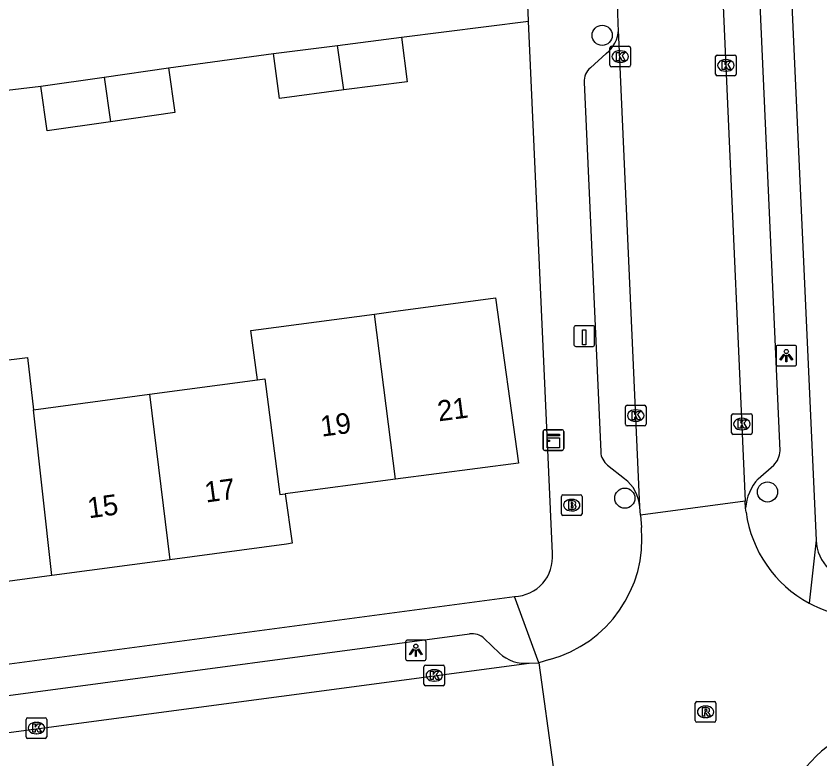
# Model space of a CAD drawing. Extents: x 163427 to 164190, y 380331 to 381641.
# Drawn here: x 163563.29 to 163602.34, y 381099.27 to 381135.4 of the extents above; entities that cross this region are included whole.
import ezdxf

# ---------------------------------------------------------------- set-up
doc = ezdxf.new("R2010")
doc.units = 0
for name, color, linetype in [('IMGEO_Boom', 7, 'Continuous'), ('IMGEO_Brandkraan', 7, 'Continuous'), ('IMGEO_Kast', 7, 'Continuous'), ('IMGEO_Kolk', 7, 'Continuous'), ('IMGEO_Laadpaal', 7, 'Continuous'), ('IMGEO_Lichtpunt', 7, 'Continuous'), ('IMGEO_Pand', 7, 'Continuous'), ('IMGEO_Pand_nummerreeks', 7, 'Continuous'), ('IMGEO_Rijbaan_lokaal_open', 7, 'Continuous'), ('IMGEO_Rioolput', 7, 'Continuous'), ('IMGEO_Voetpad_open', 7, 'Continuous')]:
    doc.layers.add(name, color=color, linetype=linetype)

msp = doc.modelspace()

# ---------------------------------------------------------------- linework, layer by layer
at = {"layer": 'IMGEO_Boom'}
for centre in [(163591.761, 381134.458), (163599.793, 381112.255), (163592.862, 381111.953)]:
    msp.add_circle(centre, 0.489, dxfattribs=at)
at = {"layer": 'IMGEO_Brandkraan'}
for p, q in [((163589.78, 381111.189), (163589.78, 381112.041)), ((163589.855, 381112.115), (163590.707, 381112.115)), ((163590.268, 381111.895), (163590.293, 381111.895)), ((163590.781, 381112.041), (163590.781, 381111.189)), ((163590.707, 381111.115), (163589.855, 381111.115)), ((163590.291, 381111.335), (163590.266, 381111.335))]:
    msp.add_line(p, q, dxfattribs=at)
for points in [[(163589.78, 381111.189), (163589.78, 381112.041)], [(163589.855, 381112.115), (163590.707, 381112.115)], [(163590.128, 381111.815), (163590.128, 381111.415), (163590.341, 381111.415)], [(163590.359, 381111.815), (163590.128, 381111.815)], [(163590.781, 381112.041), (163590.781, 381111.189)], [(163590.307, 381111.734), (163590.253, 381111.734), (163590.253, 381111.658)], [(163590.253, 381111.658), (163590.306, 381111.658)], [(163590.315, 381111.582), (163590.253, 381111.582), (163590.253, 381111.501)], [(163590.253, 381111.501), (163590.315, 381111.501)], [(163590.707, 381111.115), (163589.855, 381111.115)]]:
    msp.add_lwpolyline(points, dxfattribs=at)
for centre, radius, start, end in [((163589.857, 381112.039), 0.0765, 91.552, 178.448), ((163589.857, 381112.039), 0.0765, 91.552, 178.448), ((163590.363, 381111.67), 0.145, 59.4692, 91.5367), ((163590.388, 381111.717), 0.0922, 285.5137, 58.1501), ((163590.705, 381112.039), 0.0765, 1.552, 88.448), ((163590.705, 381112.039), 0.0765, 1.552, 88.448), ((163590.308, 381111.696), 0.0379, 267.8285, 90.9355), ((163590.316, 381111.541), 0.0404, 269.8759, 90.5077), ((163590.347, 381111.666), 0.251, 268.6676, 293.5347), ((163590.393, 381111.525), 0.105, 301.3115, 78.989), ((163589.857, 381111.191), 0.0765, 181.552, 268.448), ((163589.857, 381111.191), 0.0765, 181.552, 268.448), ((163590.705, 381111.191), 0.0765, 271.552, 358.448), ((163590.705, 381111.191), 0.0765, 271.552, 358.448)]:
    msp.add_arc(centre, radius, start, end, dxfattribs=at)
for centre, major_axis, ratio, start_param, end_param in [((163590.267, 381111.615), (-0.387, 0.002), 0.722429, 4.712389, 7.853982), ((163590.292, 381111.615), (-0.39, 0.002), 0.717154, 1.570796, 4.712389)]:
    msp.add_ellipse(centre, major_axis=major_axis, ratio=ratio, start_param=start_param, end_param=end_param, dxfattribs=at)
at = {"layer": 'IMGEO_Kast'}
for p, q in [((163588.892, 381114.351), (163588.892, 381115.192)), ((163588.892, 381115.192), (163588.892, 381114.351)), ((163588.967, 381115.276), (163589.808, 381115.276)), ((163589.808, 381115.276), (163588.967, 381115.276)), ((163589.892, 381115.201), (163589.892, 381114.36)), ((163589.892, 381114.36), (163589.892, 381115.201)), ((163589.817, 381114.276), (163588.976, 381114.276)), ((163588.976, 381114.276), (163589.817, 381114.276))]:
    msp.add_line(p, q, dxfattribs=at)
for points in [[(163589.087, 381115.066), (163589.687, 381115.066), (163589.687, 381114.981), (163589.087, 381114.981), (163589.087, 381115.066)], [(163589.087, 381114.891), (163589.687, 381114.891), (163589.687, 381114.402), (163589.087, 381114.402), (163589.087, 381114.891)]]:
    msp.add_lwpolyline(points, dxfattribs=at)
msp.add_circle((163589.171, 381114.74), 0.0377, dxfattribs=at)
for centre, start, end in [((163588.97, 381115.198), 92.4484, 184.2845), ((163588.97, 381115.198), 92.4484, 184.2845), ((163589.814, 381115.198), 2.4484, 94.2845), ((163589.814, 381115.198), 2.4484, 94.2845), ((163588.97, 381114.354), 182.4484, 274.2845), ((163588.97, 381114.354), 182.4484, 274.2845), ((163589.814, 381114.354), 272.4484, 4.2845), ((163589.814, 381114.354), 272.4484, 4.2845)]:
    msp.add_arc(centre, 0.0779, start, end, dxfattribs=at)
at = {"layer": 'IMGEO_Kolk'}
for p, q in [((163592.136, 381133), (163592.136, 381133.852)), ((163592.211, 381133.926), (163593.063, 381133.926)), ((163592.624, 381133.706), (163592.649, 381133.706)), ((163593.137, 381133.852), (163593.137, 381133)), ((163597.27, 381132.57), (163597.27, 381133.422)), ((163597.345, 381133.496), (163598.197, 381133.496)), ((163597.758, 381133.276), (163597.783, 381133.276)), ((163598.271, 381133.422), (163598.271, 381132.57)), ((163593.063, 381132.926), (163592.211, 381132.926)), ((163592.647, 381133.146), (163592.622, 381133.146)), ((163598.197, 381132.496), (163597.345, 381132.496)), ((163597.781, 381132.716), (163597.756, 381132.716)), ((163592.893, 381115.543), (163592.893, 381116.395)), ((163592.968, 381116.469), (163593.82, 381116.469)), ((163593.381, 381116.249), (163593.406, 381116.249)), ((163593.894, 381116.395), (163593.894, 381115.543)), ((163598.048, 381115.129), (163598.048, 381115.981)), ((163598.123, 381116.055), (163598.975, 381116.055)), ((163598.536, 381115.835), (163598.561, 381115.835)), ((163599.049, 381115.981), (163599.049, 381115.129)), ((163593.82, 381115.469), (163592.968, 381115.469)), ((163593.404, 381115.689), (163593.379, 381115.689)), ((163598.975, 381115.055), (163598.123, 381115.055)), ((163598.559, 381115.275), (163598.534, 381115.275)), ((163583.103, 381102.907), (163583.103, 381103.759)), ((163583.178, 381103.833), (163584.03, 381103.833)), ((163583.591, 381103.613), (163583.616, 381103.613)), ((163584.104, 381103.759), (163584.104, 381102.907)), ((163584.03, 381102.833), (163583.178, 381102.833)), ((163583.614, 381103.053), (163583.589, 381103.053)), ((163563.849, 381101.272), (163564.701, 381101.272)), ((163563.774, 381100.346), (163563.774, 381101.198)), ((163564.262, 381101.052), (163564.287, 381101.052)), ((163564.775, 381101.198), (163564.775, 381100.346)), ((163564.285, 381100.492), (163564.26, 381100.492)), ((163564.701, 381100.272), (163563.849, 381100.272))]:
    msp.add_line(p, q, dxfattribs=at)
for points in [[(163592.136, 381133), (163592.136, 381133.852)], [(163592.211, 381133.926), (163593.063, 381133.926)], [(163593.137, 381133.852), (163593.137, 381133)], [(163592.457, 381133.626), (163592.58, 381133.626), (163592.58, 381133.475), (163592.71, 381133.626), (163592.874, 381133.626), (163592.728, 381133.475), (163592.881, 381133.226), (163592.729, 381133.226), (163592.644, 381133.39), (163592.58, 381133.323), (163592.58, 381133.226), (163592.457, 381133.226), (163592.457, 381133.626)], [(163597.27, 381132.57), (163597.27, 381133.422)], [(163597.345, 381133.496), (163598.197, 381133.496)], [(163598.271, 381133.422), (163598.271, 381132.57)], [(163593.063, 381132.926), (163592.211, 381132.926)], [(163597.591, 381133.196), (163597.714, 381133.196), (163597.714, 381133.045), (163597.844, 381133.196), (163598.008, 381133.196), (163597.862, 381133.045), (163598.015, 381132.796), (163597.863, 381132.796), (163597.778, 381132.96), (163597.714, 381132.893), (163597.714, 381132.796), (163597.591, 381132.796), (163597.591, 381133.196)], [(163598.197, 381132.496), (163597.345, 381132.496)], [(163592.893, 381115.543), (163592.893, 381116.395)], [(163592.968, 381116.469), (163593.82, 381116.469)], [(163593.214, 381116.169), (163593.337, 381116.169), (163593.337, 381116.018), (163593.467, 381116.169), (163593.631, 381116.169), (163593.485, 381116.018), (163593.638, 381115.769), (163593.486, 381115.769), (163593.401, 381115.933), (163593.337, 381115.866), (163593.337, 381115.769), (163593.214, 381115.769), (163593.214, 381116.169)], [(163593.894, 381116.395), (163593.894, 381115.543)], [(163598.048, 381115.129), (163598.048, 381115.981)], [(163598.123, 381116.055), (163598.975, 381116.055)], [(163598.369, 381115.755), (163598.492, 381115.755), (163598.492, 381115.604), (163598.622, 381115.755), (163598.786, 381115.755), (163598.64, 381115.604), (163598.793, 381115.355), (163598.641, 381115.355), (163598.556, 381115.519), (163598.492, 381115.452), (163598.492, 381115.355), (163598.369, 381115.355), (163598.369, 381115.755)], [(163599.049, 381115.981), (163599.049, 381115.129)], [(163593.82, 381115.469), (163592.968, 381115.469)], [(163598.975, 381115.055), (163598.123, 381115.055)], [(163583.103, 381102.907), (163583.103, 381103.759)], [(163583.178, 381103.833), (163584.03, 381103.833)], [(163584.104, 381103.759), (163584.104, 381102.907)], [(163583.424, 381103.533), (163583.547, 381103.533), (163583.547, 381103.382), (163583.677, 381103.533), (163583.841, 381103.533), (163583.695, 381103.382), (163583.848, 381103.133), (163583.696, 381103.133), (163583.611, 381103.297), (163583.547, 381103.23), (163583.547, 381103.133), (163583.424, 381103.133), (163583.424, 381103.533)], [(163584.03, 381102.833), (163583.178, 381102.833)], [(163563.849, 381101.272), (163564.701, 381101.272)], [(163563.774, 381100.346), (163563.774, 381101.198)], [(163564.095, 381100.972), (163564.218, 381100.972), (163564.218, 381100.821), (163564.348, 381100.972), (163564.512, 381100.972), (163564.366, 381100.821), (163564.519, 381100.572), (163564.367, 381100.572), (163564.282, 381100.736), (163564.218, 381100.669), (163564.218, 381100.572), (163564.095, 381100.572), (163564.095, 381100.972)], [(163564.775, 381101.198), (163564.775, 381100.346)], [(163564.701, 381100.272), (163563.849, 381100.272)]]:
    msp.add_lwpolyline(points, dxfattribs=at)
for centre, start, end in [((163592.213, 381133.85), 91.552, 178.448), ((163592.213, 381133.85), 91.552, 178.448), ((163593.061, 381133.85), 1.552, 88.448), ((163593.061, 381133.85), 1.552, 88.448), ((163597.347, 381133.42), 91.552, 178.448), ((163597.347, 381133.42), 91.552, 178.448), ((163598.195, 381133.42), 1.552, 88.448), ((163598.195, 381133.42), 1.552, 88.448), ((163592.213, 381133.002), 181.552, 268.448), ((163592.213, 381133.002), 181.552, 268.448), ((163593.061, 381133.002), 271.552, 358.448), ((163593.061, 381133.002), 271.552, 358.448), ((163597.347, 381132.572), 181.552, 268.448), ((163597.347, 381132.572), 181.552, 268.448), ((163598.195, 381132.572), 271.552, 358.448), ((163598.195, 381132.572), 271.552, 358.448), ((163592.97, 381116.393), 91.552, 178.448), ((163592.97, 381116.393), 91.552, 178.448), ((163593.818, 381116.393), 1.552, 88.448), ((163593.818, 381116.393), 1.552, 88.448), ((163598.125, 381115.979), 91.552, 178.448), ((163598.125, 381115.979), 91.552, 178.448), ((163598.973, 381115.979), 1.552, 88.448), ((163598.973, 381115.979), 1.552, 88.448), ((163592.97, 381115.545), 181.552, 268.448), ((163592.97, 381115.545), 181.552, 268.448), ((163593.818, 381115.545), 271.552, 358.448), ((163593.818, 381115.545), 271.552, 358.448), ((163598.125, 381115.131), 181.552, 268.448), ((163598.125, 381115.131), 181.552, 268.448), ((163598.973, 381115.131), 271.552, 358.448), ((163598.973, 381115.131), 271.552, 358.448), ((163583.18, 381103.757), 91.552, 178.448), ((163583.18, 381103.757), 91.552, 178.448), ((163584.028, 381103.757), 1.552, 88.448), ((163584.028, 381103.757), 1.552, 88.448), ((163583.18, 381102.909), 181.552, 268.448), ((163583.18, 381102.909), 181.552, 268.448), ((163584.028, 381102.909), 271.552, 358.448), ((163584.028, 381102.909), 271.552, 358.448), ((163563.851, 381101.196), 91.552, 178.448), ((163563.851, 381101.196), 91.552, 178.448), ((163564.699, 381101.196), 1.552, 88.448), ((163564.699, 381101.196), 1.552, 88.448), ((163563.851, 381100.348), 181.552, 268.448), ((163563.851, 381100.348), 181.552, 268.448), ((163564.699, 381100.348), 271.552, 358.448), ((163564.699, 381100.348), 271.552, 358.448)]:
    msp.add_arc(centre, 0.0765, start, end, dxfattribs=at)
for centre, major_axis, ratio, start_param, end_param in [((163592.623, 381133.426), (-0.387, 0.002), 0.722429, 4.712389, 7.853982), ((163592.648, 381133.426), (-0.39, 0.002), 0.717154, 1.570796, 4.712389), ((163597.757, 381132.996), (-0.387, 0.002), 0.722429, 4.712389, 7.853982), ((163597.782, 381132.996), (-0.39, 0.002), 0.717154, 1.570796, 4.712389), ((163593.38, 381115.969), (-0.387, 0.002), 0.722429, 4.712389, 7.853982), ((163593.405, 381115.969), (-0.39, 0.002), 0.717154, 1.570796, 4.712389), ((163598.535, 381115.555), (-0.387, 0.002), 0.722429, 4.712389, 7.853982), ((163598.56, 381115.555), (-0.39, 0.002), 0.717154, 1.570796, 4.712389), ((163583.59, 381103.333), (-0.387, 0.002), 0.722429, 4.712389, 7.853982), ((163583.615, 381103.333), (-0.39, 0.002), 0.717154, 1.570796, 4.712389), ((163564.261, 381100.772), (-0.387, 0.002), 0.722429, 4.712389, 7.853982), ((163564.286, 381100.772), (-0.39, 0.002), 0.717154, 1.570796, 4.712389)]:
    msp.add_ellipse(centre, major_axis=major_axis, ratio=ratio, start_param=start_param, end_param=end_param, dxfattribs=at)
at = {"layer": 'IMGEO_Laadpaal'}
for p, q in [((163590.392, 381120.248), (163590.392, 381119.407)), ((163590.392, 381120.248), (163590.392, 381119.407)), ((163591.308, 381120.332), (163590.467, 381120.332)), ((163591.308, 381120.332), (163590.467, 381120.332)), ((163591.392, 381119.416), (163591.392, 381120.257)), ((163591.392, 381119.416), (163591.392, 381120.257)), ((163590.476, 381119.332), (163591.317, 381119.332)), ((163590.476, 381119.332), (163591.317, 381119.332))]:
    msp.add_line(p, q, dxfattribs=at)
msp.add_lwpolyline([(163590.807, 381120.145), (163590.967, 381120.145), (163590.967, 381119.412), (163590.807, 381119.412), (163590.807, 381120.145)], dxfattribs=at)
for centre, start, end in [((163590.47, 381120.254), 92.4484, 184.2845), ((163590.47, 381120.254), 92.4484, 184.2845), ((163591.314, 381120.254), 2.4484, 94.2845), ((163591.314, 381120.254), 2.4484, 94.2845), ((163590.47, 381119.41), 182.4484, 274.2845), ((163590.47, 381119.41), 182.4484, 274.2845), ((163591.314, 381119.41), 272.4484, 4.2845), ((163591.314, 381119.41), 272.4484, 4.2845)]:
    msp.add_arc(centre, 0.0779, start, end, dxfattribs=at)
at = {"layer": 'IMGEO_Lichtpunt'}
for p, q in [((163600.21, 381119.287), (163600.21, 381118.48)), ((163600.21, 381119.287), (163600.21, 381118.48)), ((163601.112, 381119.382), (163600.304, 381119.382)), ((163601.112, 381119.382), (163600.304, 381119.382)), ((163601.206, 381118.48), (163601.206, 381119.287)), ((163601.206, 381118.48), (163601.206, 381119.287)), ((163600.304, 381118.386), (163601.112, 381118.386)), ((163600.304, 381118.386), (163601.112, 381118.386)), ((163582.208, 381104.956), (163582.208, 381104.149)), ((163582.208, 381104.956), (163582.208, 381104.149)), ((163583.11, 381105.051), (163582.302, 381105.051)), ((163583.11, 381105.051), (163582.302, 381105.051)), ((163583.204, 381104.149), (163583.204, 381104.956)), ((163583.204, 381104.149), (163583.204, 381104.956)), ((163582.302, 381104.055), (163583.11, 381104.055)), ((163582.302, 381104.055), (163583.11, 381104.055))]:
    msp.add_line(p, q, dxfattribs=at)
for points in [[(163600.584, 381118.951), (163600.623, 381118.923), (163600.435, 381118.661), (163600.397, 381118.688), (163600.584, 381118.951)], [(163600.686, 381118.903), (163600.733, 381118.903), (163600.733, 381118.581), (163600.686, 381118.581), (163600.686, 381118.903)], [(163600.796, 381118.923), (163600.834, 381118.95), (163601.021, 381118.688), (163600.982, 381118.66), (163600.796, 381118.923)], [(163582.582, 381104.62), (163582.621, 381104.592), (163582.433, 381104.33), (163582.395, 381104.357), (163582.582, 381104.62)], [(163582.684, 381104.572), (163582.731, 381104.572), (163582.731, 381104.25), (163582.684, 381104.25), (163582.684, 381104.572)], [(163582.794, 381104.592), (163582.832, 381104.619), (163583.019, 381104.357), (163582.98, 381104.329), (163582.794, 381104.592)]]:
    msp.add_lwpolyline(points, dxfattribs=at)
for centre in [(163600.709, 381119.085), (163582.707, 381104.754)]:
    msp.add_circle(centre, 0.0994, dxfattribs=at)
for centre, start, end in [((163600.304, 381119.287), 90, 180), ((163600.304, 381119.287), 90, 180), ((163601.112, 381119.287), 0, 90), ((163601.112, 381119.287), 0, 90), ((163600.304, 381118.48), 180, 270), ((163600.304, 381118.48), 180, 270), ((163601.112, 381118.48), 270, 0), ((163601.112, 381118.48), 270, 360), ((163582.302, 381104.956), 90, 180), ((163582.302, 381104.956), 90, 180), ((163583.11, 381104.956), 0, 90), ((163583.11, 381104.956), 0, 90), ((163582.302, 381104.149), 180, 270), ((163582.302, 381104.149), 180, 270), ((163583.11, 381104.149), 270, 0), ((163583.11, 381104.149), 270, 360)]:
    msp.add_arc(centre, 0.0946, start, end, dxfattribs=at)
at = {"layer": 'IMGEO_Pand'}
for points in [[(163578.91, 381133.968), (163582.014, 381134.362)], [(163582.014, 381134.362), (163582.293, 381132.202), (163579.207, 381131.8)], [(163575.793, 381133.573), (163578.91, 381133.968)], [(163579.207, 381131.8), (163578.91, 381133.968)], [(163579.207, 381131.8), (163576.077, 381131.393), (163575.793, 381133.573)], [(163567.567, 381132.427), (163570.686, 381132.875)], [(163570.686, 381132.875), (163570.997, 381130.702), (163567.876, 381130.255)], [(163564.484, 381131.985), (163567.567, 381132.427)], [(163567.567, 381132.427), (163567.876, 381130.255)], [(163567.876, 381130.255), (163564.795, 381129.814), (163564.484, 381131.985)], [(163580.701, 381120.907), (163581.6, 381121.028), (163586.58, 381121.697), (163587.689, 381113.651), (163581.719, 381112.869)], [(163575.016, 381117.712), (163574.696, 381120.1), (163575.061, 381120.149), (163580.701, 381120.907)], [(163581.719, 381112.869), (163580.701, 381120.907)], [(163558.377, 381115.463), (163558.054, 381118.072), (163563.846, 381118.789), (163564.131, 381116.241)], [(163569.766, 381117.002), (163575.016, 381117.712)], [(163575.016, 381117.712), (163575.373, 381117.76), (163576.108, 381112.134), (163576.363, 381112.167)], [(163564.131, 381116.241), (163569.766, 381117.002)], [(163569.766, 381117.002), (163570.749, 381108.956)], [(163565.032, 381108.186), (163564.131, 381116.241)], [(163581.719, 381112.869), (163576.363, 381112.167)], [(163576.363, 381112.167), (163576.699, 381109.758), (163576.423, 381109.721), (163570.749, 381108.956)], [(163570.749, 381108.956), (163565.032, 381108.186)], [(163565.032, 381108.186), (163559.372, 381107.423)]]:
    msp.add_lwpolyline(points, dxfattribs=at)
at = {"layer": 'IMGEO_Rijbaan_lokaal_open'}
for points in [[(163596.86, 381153.376), (163598.716, 381111.8)], [(163592.553, 381134.732), (163592.542, 381134.977), (163592.516, 381135.597), (163592.307, 381140.495), (163592.286, 381141.024)], [(163588.184, 381135.145), (163588.182, 381135.182), (163587.952, 381140.312)], [(163582.014, 381134.362), (163588.184, 381135.145)], [(163593.588, 381111.538), (163592.553, 381134.732)], [(163570.686, 381132.875), (163575.793, 381133.573)], [(163561.88, 381131.685), (163564.484, 381131.985)], [(163598.716, 381111.8), (163593.619, 381111.13)], [(163598.731, 381111.465), (163598.716, 381111.8)], [(163593.619, 381111.13), (163593.588, 381111.538)], [(163598.754, 381111.269), (163598.731, 381111.465)], [(163593.619, 381111.13), (163593.664, 381110.53)], [(163589.2, 381104.11), (163588.68, 381103.951)], [(163540.061, 381097.511), (163588.22, 381103.933)], [(163588.22, 381103.933), (163588.68, 381103.951)], [(163588.68, 381103.951), (163589.386, 381098.89)]]:
    msp.add_lwpolyline(points, dxfattribs=at)
for centre, radius, start, end in [((163604.635, 381112.074), 5.936, 187.7909, 241.6007), ((163587.635, 381109.96), 6.056, 284.9785, 5.3976), ((163604.638, 381112.083), 5.946, 241.6215, 277.1702), ((163606.426, 381095.013), 6.13, 124.296, 176.7338)]:
    msp.add_arc(centre, radius, start, end, dxfattribs=at)
at = {"layer": 'IMGEO_Rioolput'}
for p, q in [((163596.361, 381102.062), (163597.213, 381102.062)), ((163596.286, 381101.136), (163596.286, 381101.988)), ((163596.774, 381101.842), (163596.799, 381101.842)), ((163597.287, 381101.988), (163597.287, 381101.136)), ((163596.797, 381101.282), (163596.772, 381101.282)), ((163597.213, 381101.062), (163596.361, 381101.062))]:
    msp.add_line(p, q, dxfattribs=at)
for points in [[(163596.361, 381102.062), (163597.213, 381102.062)], [(163596.286, 381101.136), (163596.286, 381101.988)], [(163596.875, 381101.76), (163596.623, 381101.762), (163596.623, 381101.362)], [(163596.801, 381101.681), (163596.747, 381101.681), (163596.747, 381101.6)], [(163597.287, 381101.988), (163597.287, 381101.136)], [(163596.623, 381101.362), (163596.747, 381101.362), (163596.747, 381101.524), (163596.758, 381101.524)], [(163596.747, 381101.6), (163596.799, 381101.6)], [(163596.805, 381101.495), (163596.876, 381101.362), (163597.016, 381101.362), (163596.951, 381101.488)], [(163597.213, 381101.062), (163596.361, 381101.062)]]:
    msp.add_lwpolyline(points, dxfattribs=at)
for centre, radius, start, end in [((163596.363, 381101.986), 0.0765, 91.552, 178.448), ((163596.363, 381101.986), 0.0765, 91.552, 178.448), ((163597.211, 381101.986), 0.0765, 1.552, 88.448), ((163597.211, 381101.986), 0.0765, 1.552, 88.448), ((163596.807, 381101.585), 0.0964, 77.0061, 93.1865), ((163596.821, 381101.642), 0.0378, 276.6634, 79.6772), ((163596.874, 381101.65), 0.109, 350.3612, 89.416), ((163596.757, 381101.471), 0.0533, 26.0293, 88.6989), ((163596.783, 381101.789), 0.19, 274.7715, 282.9687), ((163596.872, 381101.65), 0.112, 277.5842, 350.9817), ((163596.856, 381101.435), 0.108, 29.5134, 73.7905), ((163596.363, 381101.138), 0.0765, 181.552, 268.448), ((163596.363, 381101.138), 0.0765, 181.552, 268.448), ((163597.211, 381101.138), 0.0765, 271.552, 358.448), ((163597.211, 381101.138), 0.0765, 271.552, 358.448)]:
    msp.add_arc(centre, radius, start, end, dxfattribs=at)
for centre, major_axis, ratio, start_param, end_param in [((163596.773, 381101.562), (-0.387, 0.002), 0.722429, 4.712389, 7.853982), ((163596.798, 381101.562), (-0.39, 0.002), 0.717154, 1.570796, 4.712389)]:
    msp.add_ellipse(centre, major_axis=major_axis, ratio=ratio, start_param=start_param, end_param=end_param, dxfattribs=at)
at = {"layer": 'IMGEO_Voetpad_open'}
for points in [[(163600.093, 381155.194), (163602.16, 381109.908)], [(163600.402, 381114.253), (163598.77, 381150.815)], [(163589.342, 381109.259), (163588.184, 381135.145)], [(163591.954, 381133.571), (163591.188, 381132.885)], [(163590.889, 381132.174), (163591.691, 381114.206)], [(163592.027, 381113.552), (163592.853, 381112.901)], [(163599.347, 381112.899), (163600.096, 381113.558)], [(163602.16, 381109.908), (163601.812, 381106.852)], [(163538.412, 381100.618), (163587.5, 381107.168)], [(163588.68, 381103.951), (163587.5, 381107.168)], [(163542.643, 381099.655), (163585.311, 381105.356)], [(163586.031, 381105.122), (163586.767, 381104.42)]]:
    msp.add_lwpolyline(points, dxfattribs=at)
for centre, radius, start, end in [((163591.028, 381134.784), 1.526, 307.3565, 358.0619), ((163591.785, 381132.216), 0.896, 131.7123, 182.6709), ((163592.574, 381114.246), 0.884, 182.6207, 231.764), ((163599.37, 381114.293), 1.033, 314.6769, 357.7965), ((163591.637, 381111.365), 1.959, 5.0556, 51.6161), ((163601.017, 381111.332), 2.29, 136.8264, 176.68), ((163604.106, 381109.937), 1.946, 180.8591, 273.7106), ((163587.435, 381109.082), 1.915, 271.9451, 5.3001), ((163585.428, 381104.491), 0.873, 46.3011, 97.6905), ((163588.025, 381105.761), 1.838, 226.8387, 276.1022)]:
    msp.add_arc(centre, radius, start, end, dxfattribs=at)

# ---------------------------------------------------------------- texts
at = {"layer": 'IMGEO_Pand_nummerreeks'}
for s, rotation, p in [('21', 7.4647, (163583.823, 381115.685)), ('19', 7.4656, (163578.139, 381114.941)), ('17', 7.6719, (163572.513, 381111.737)), ('15', 7.6742, (163566.825, 381110.97))]:
    msp.add_text(s, height=1, rotation=rotation, dxfattribs=at).set_placement(p)

doc.saveas('drawing.dxf')
